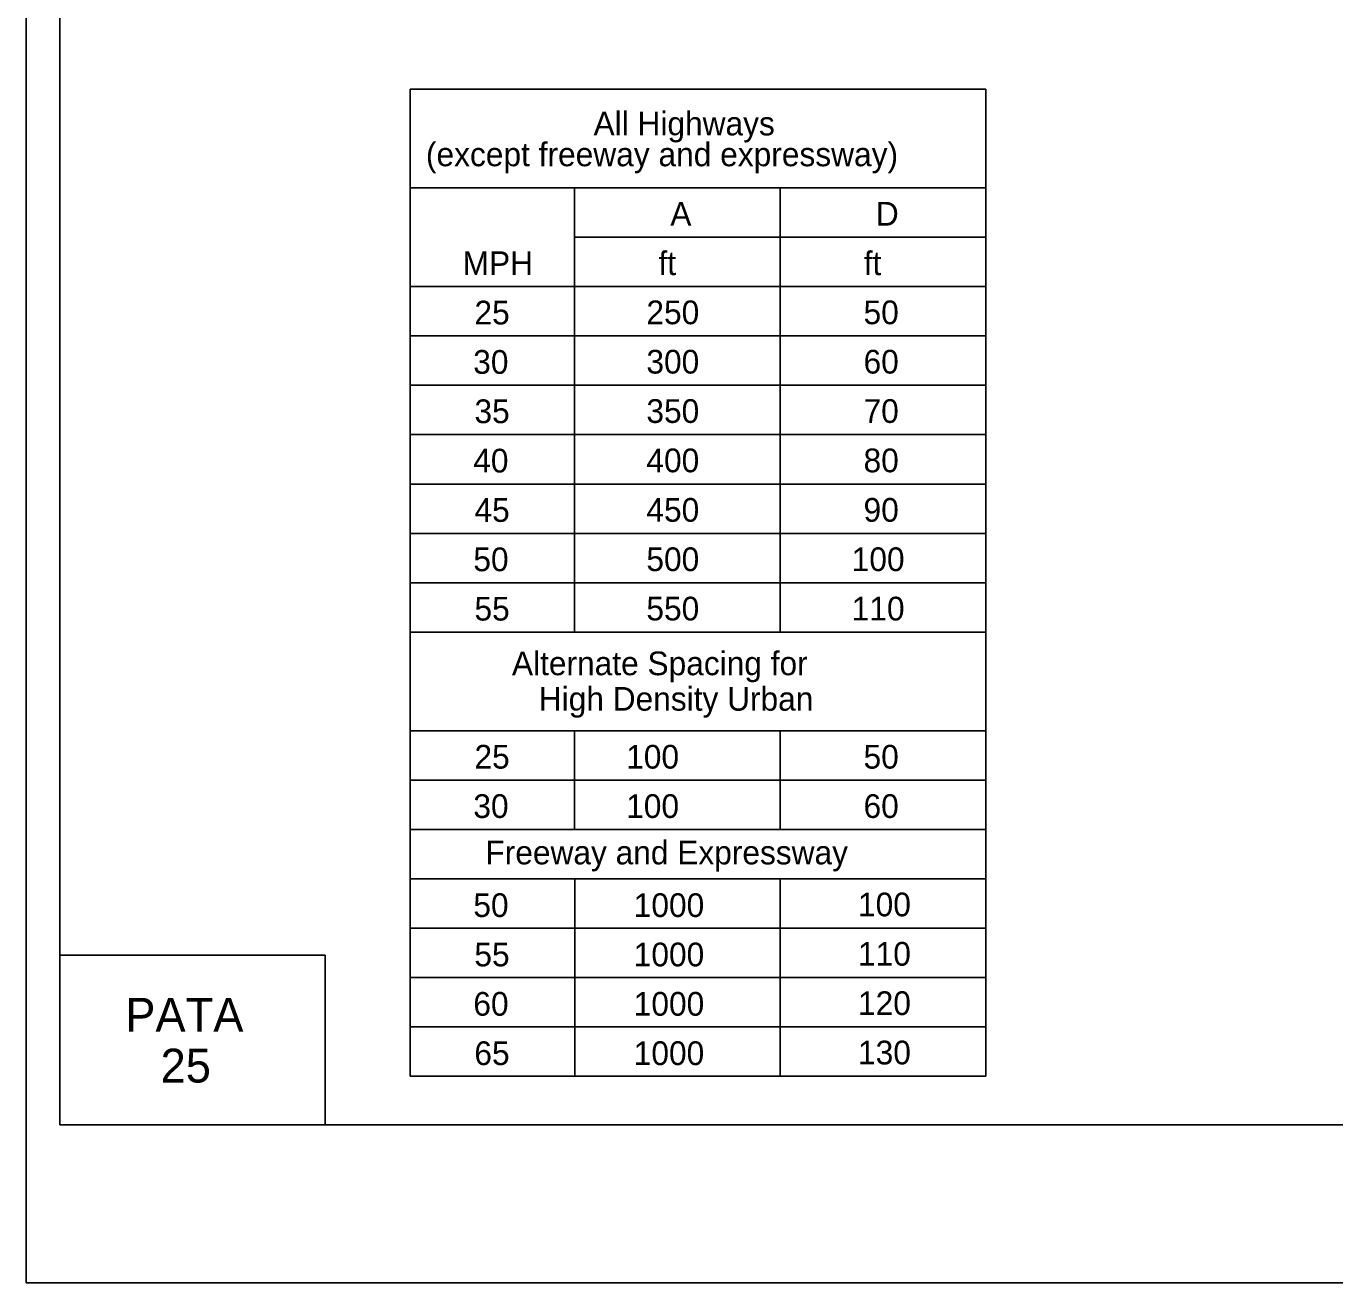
# Model space of a CAD drawing. Extents: x -14145 to -13662, y 30244 to 30661.
# Drawn here: x -13756.17 to -13744.58, y 30370.81 to 30381.93 of the extents above; entities that cross this region are included whole.
import ezdxf

# ---------------------------------------------------------------- set-up
doc = ezdxf.new("R2010")
doc.units = 0
for name, color, linetype in [('1', 7, 'Continuous'), ('10', 7, 'Continuous'), ('2', 7, 'Continuous'), ('3', 7, 'Continuous'), ('4', 7, 'Continuous'), ('61', 7, 'Continuous')]:
    doc.layers.add(name, color=color, linetype=linetype)

msp = doc.modelspace()

# ---------------------------------------------------------------- linework, layer by layer
at = {"layer": '1'}
for p, q in [((-13747.673, 30381.377), (-13752.772, 30381.377)), ((-13752.772, 30372.636), (-13752.772, 30381.377)), ((-13747.673, 30372.636), (-13747.673, 30381.377)), ((-13747.673, 30380.503), (-13752.774, 30380.503)), ((-13751.315, 30376.569), (-13751.315, 30380.503)), ((-13749.495, 30376.569), (-13749.495, 30380.503)), ((-13747.673, 30380.066), (-13751.315, 30380.066)), ((-13747.673, 30379.629), (-13752.774, 30379.629)), ((-13747.673, 30379.192), (-13752.774, 30379.192)), ((-13747.673, 30378.754), (-13752.774, 30378.754)), ((-13747.673, 30378.317), (-13752.774, 30378.317)), ((-13747.673, 30377.88), (-13752.774, 30377.88)), ((-13747.673, 30377.443), (-13752.774, 30377.443)), ((-13747.673, 30377.006), (-13752.774, 30377.006)), ((-13747.673, 30376.569), (-13752.774, 30376.569)), ((-13747.673, 30375.695), (-13752.774, 30375.695)), ((-13751.315, 30374.821), (-13751.315, 30375.695)), ((-13749.495, 30374.821), (-13749.495, 30375.695)), ((-13747.673, 30375.258), (-13752.774, 30375.258)), ((-13747.673, 30374.821), (-13752.772, 30374.821)), ((-13747.673, 30374.384), (-13752.772, 30374.384)), ((-13751.314, 30372.636), (-13751.314, 30374.384)), ((-13749.493, 30372.636), (-13749.493, 30374.384)), ((-13747.673, 30373.947), (-13752.772, 30373.947)), ((-13747.673, 30373.51), (-13752.772, 30373.51)), ((-13747.673, 30373.073), (-13752.772, 30373.073)), ((-13747.673, 30372.636), (-13752.772, 30372.636))]:
    msp.add_line(p, q, dxfattribs=at)
at = {"layer": '10'}
for p, q in [((-13755.874, 30372.207), (-13755.874, 30394.777)), ((-13755.874, 30373.707), (-13753.524, 30373.707)), ((-13753.524, 30373.707), (-13753.524, 30372.207)), ((-13724.422, 30372.207), (-13755.874, 30372.207))]:
    msp.add_line(p, q, dxfattribs=at)
at = {"layer": '61'}
msp.add_lwpolyline([(-13756.174, 30396.307), (-13723.174, 30396.307), (-13723.174, 30370.807), (-13756.174, 30370.807)], close=True, dxfattribs=at)

# ---------------------------------------------------------------- texts
at = {"layer": '2'}
for s, p in [('A', (-13750.467, 30380.168)), ('D', (-13748.646, 30380.168)), ('MPH', (-13752.307, 30379.73)), ('ft', (-13750.572, 30379.73)), ('ft', (-13748.753, 30379.73)), ('25', (-13752.202, 30379.293)), ('250', (-13750.679, 30379.295)), ('50', (-13748.755, 30379.295)), ('30', (-13752.213, 30378.856)), ('300', (-13750.679, 30378.858)), ('60', (-13748.755, 30378.858)), ('35', (-13752.202, 30378.419)), ('350', (-13750.679, 30378.421)), ('70', (-13748.755, 30378.421)), ('40', (-13752.213, 30377.982)), ('400', (-13750.679, 30377.984)), ('80', (-13748.755, 30377.984)), ('45', (-13752.202, 30377.545)), ('450', (-13750.679, 30377.546)), ('90', (-13748.755, 30377.546)), ('50', (-13752.212, 30377.108)), ('500', (-13750.679, 30377.109)), ('100', (-13748.86, 30377.109)), ('55', (-13752.202, 30376.671)), ('550', (-13750.679, 30376.672)), ('110', (-13748.86, 30376.672)), ('25', (-13752.202, 30375.36)), ('100', (-13750.858, 30375.36)), ('50', (-13748.755, 30375.36)), ('30', (-13752.212, 30374.923)), ('100', (-13750.858, 30374.923)), ('60', (-13748.755, 30374.923)), ('50', (-13752.212, 30374.046)), ('1000', (-13750.791, 30374.046)), ('100', (-13748.804, 30374.052)), ('55', (-13752.203, 30373.609)), ('1000', (-13750.791, 30373.609)), ('110', (-13748.804, 30373.615)), ('60', (-13752.212, 30373.172)), ('1000', (-13750.791, 30373.172)), ('120', (-13748.804, 30373.178)), ('65', (-13752.203, 30372.735)), ('1000', (-13750.791, 30372.735)), ('130', (-13748.804, 30372.741))]:
    msp.add_text(s, height=0.21, dxfattribs=at).set_placement(p)
at = {"layer": '3'}
for s, height, p in [('All Highways', 0.20979, (-13751.147, 30380.967)), ('(except freeway and expressway)', 0.21, (-13752.632, 30380.694)), ('Alternate Spacing for', 0.20979, (-13751.87, 30376.187)), ('High Density Urban', 0.20979, (-13751.632, 30375.873)), ('Freeway and Expressway', 0.20979, (-13752.105, 30374.512))]:
    msp.add_text(s, height=height, dxfattribs=at).set_placement(p)
at = {"layer": '4'}
for s, p in [('PATA', (-13755.296, 30373.03)), ('25', (-13754.983, 30372.58))]:
    msp.add_text(s, height=0.3, dxfattribs=at).set_placement(p)

doc.saveas('drawing.dxf')
